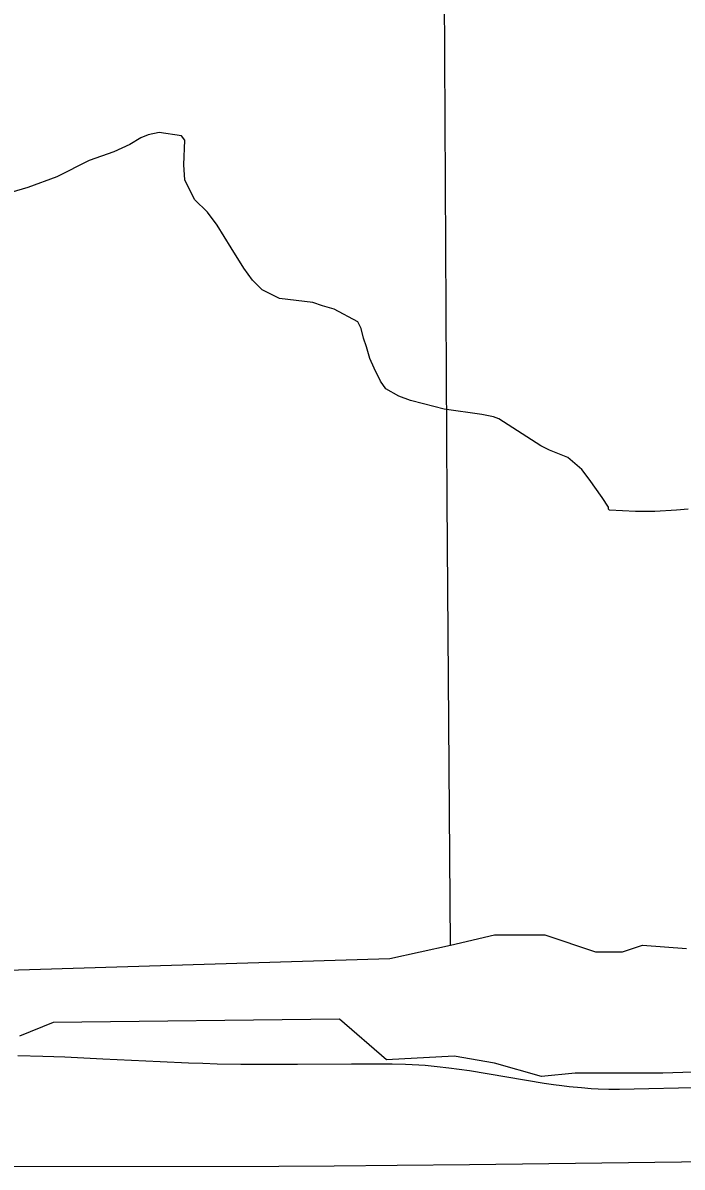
# Model space of a CAD drawing. Extents: x 3715084 to 3753216, y 488173 to 513963.
# Drawn here: x 3746023 to 3746965, y 495504 to 497137 of the extents above; entities that cross this region are included whole.
import ezdxf

# ---------------------------------------------------------------- set-up
doc = ezdxf.new("R2010")
doc.units = 0
doc.layers.add('V-SITE-VEGE', color=7, linetype='Continuous')
doc.layers.add('V-TOPO-SHOR', color=7, linetype='Continuous')

msp = doc.modelspace()

# ---------------------------------------------------------------- linework, layer by layer
at = {"layer": 'V-SITE-VEGE'}
for p, q in [((3746191.6, 496972.8), (3746176.2, 496963.5)), ((3746202.3, 496977.4), (3746191.6, 496972.8)), ((3746217.7, 496980.4), (3746202.3, 496977.4)), ((3746250, 496975.8), (3746217.7, 496980.4)), ((3746254.6, 496969.7), (3746250, 496975.8)), ((3746253, 496934.4), (3746254.6, 496969.7)), ((3746153.2, 496952.8), (3746117.9, 496940.5)), ((3746176.2, 496963.5), (3746153.2, 496952.8)), ((3746117.9, 496940.5), (3746071.8, 496917.5)), ((3746254.6, 496912.9), (3746253, 496934.4)), ((3746071.8, 496917.5), (3746030.4, 496902.1)), ((3746030.4, 496902.1), (3745993.5, 496891.4)), ((3746268.4, 496885.2), (3746254.6, 496912.9)), ((3746286.8, 496866.8), (3746268.4, 496885.2)), ((3746300.6, 496848.4), (3746286.8, 496866.8)), ((3746320.6, 496816.1), (3746300.6, 496848.4)), ((3746339, 496786.9), (3746320.6, 496816.1)), ((3746351.3, 496770.1), (3746339, 496786.9)), ((3746365.1, 496756.2), (3746351.3, 496770.1)), ((3746389.7, 496743.9), (3746365.1, 496756.2)), ((3746437.3, 496737.8), (3746389.7, 496743.9)), ((3746451.1, 496733.2), (3746437.3, 496737.8)), ((3746468, 496728.6), (3746451.1, 496733.2)), ((3746501.8, 496710.2), (3746468, 496728.6)), ((3746506.4, 496700.9), (3746501.8, 496710.2)), ((3746509.5, 496687.1), (3746506.4, 496700.9)), ((3746514.1, 496674.8), (3746509.5, 496687.1)), ((3746518.7, 496657.9), (3746514.1, 496674.8)), ((3746524.8, 496644.1), (3746518.7, 496657.9)), ((3746534, 496625.7), (3746524.8, 496644.1)), ((3746541.7, 496614.9), (3746534, 496625.7)), ((3746560.2, 496604.2), (3746541.7, 496614.9)), ((3746577, 496598.1), (3746560.2, 496604.2)), ((3746595.5, 496593.5), (3746577, 496598.1)), ((3746624.7, 496585.8), (3746595.5, 496593.5)), ((3746678.4, 496578.1), (3746624.7, 496585.8)), ((3746695.3, 496575), (3746678.4, 496578.1)), ((3746703, 496572), (3746695.3, 496575)), ((3746762.9, 496533.6), (3746703, 496572)), ((3746775.1, 496527.4), (3746762.9, 496533.6)), ((3746801.3, 496516.7), (3746775.1, 496527.4)), ((3746821.2, 496499.8), (3746801.3, 496516.7)), ((3746832, 496486), (3746821.2, 496499.8)), ((3746850.4, 496459.8), (3746832, 496486)), ((3746859.6, 496446), (3746850.4, 496459.8)), ((3746859.6, 496443), (3746859.6, 496446)), ((3746861.1, 496441.4), (3746859.6, 496443)), ((3746898, 496439.9), (3746861.1, 496441.4)), ((3746925.6, 496439.9), (3746898, 496439.9)), ((3746956.4, 496441.4), (3746925.6, 496439.9)), ((3746973.2, 496443), (3746956.4, 496441.4)), ((3746016.3, 495663.6), (3746051.8, 495662.6)), ((3746051.8, 495662.6), (3746083, 495661.3)), ((3746083, 495661.3), (3746137.4, 495658.8)), ((3746137.4, 495658.8), (3746219.2, 495654.7)), ((3746219.2, 495654.7), (3746260, 495652.9)), ((3746260, 495652.9), (3746280.4, 495652.2)), ((3746280.4, 495652.2), (3746300.9, 495651.7)), ((3746300.9, 495651.7), (3746334.5, 495651.1)), ((3746334.5, 495651.1), (3746363.9, 495651)), ((3746363.9, 495651), (3746415.3, 495651.2)), ((3746415.3, 495651.2), (3746492.6, 495651.7)), ((3746492.6, 495651.7), (3746531.2, 495651.5)), ((3746531.2, 495651.5), (3746550.5, 495651.3)), ((3746550.5, 495651.3), (3746569.7, 495650.8)), ((3746569.7, 495650.8), (3746579.3, 495650.5)), ((3746579.3, 495650.5), (3746588.6, 495650)), ((3746588.6, 495650), (3746597.6, 495649.4)), ((3746597.6, 495649.4), (3746615, 495647.8)), ((3746615, 495647.8), (3746631.3, 495645.9)), ((3746631.3, 495645.9), (3746646.5, 495643.9)), ((3746646.5, 495643.9), (3746660.8, 495641.8)), ((3746875.2, 495615.5), (3748665.7, 495650.2)), ((3746660.8, 495641.8), (3746767.8, 495624)), ((3746767.8, 495624), (3746781.1, 495622.1)), ((3746781.1, 495622.1), (3746792.9, 495620.5)), ((3746792.9, 495620.5), (3746803.1, 495619.3)), ((3746803.1, 495619.3), (3746821.1, 495617.5)), ((3746821.1, 495617.5), (3746834.6, 495616.5)), ((3746834.6, 495616.5), (3746844.7, 495616)), ((3746844.7, 495616), (3746859.9, 495615.5)), ((3746859.9, 495615.5), (3746867.5, 495615.4)), ((3746867.5, 495615.4), (3746875.2, 495615.5)), ((3747300.3, 495515.8), (3746661, 495507.3)), ((3746388.7, 495505.1), (3745836, 495504.1)), ((3746467.6, 495505.5), (3746388.7, 495505.1)), ((3746557.8, 495506.2), (3746467.6, 495505.5)), ((3746661, 495507.3), (3746557.8, 495506.2))]:
    msp.add_line(p, q, dxfattribs=at)
at = {"layer": 'V-TOPO-SHOR'}
for points in [[(3746634.1, 495821), (3746629.3, 496455.9), (3746624.5, 497360.1), (3746634.1, 497653.5), (3746648.5, 497725.6), (3746629.3, 497730.5), (3746605.2, 497730.5), (3746393.6, 497764.1), (3746210.8, 497783.4)], [(3745059.1, 495780.8), (3745099.8, 495768.1), (3745167.1, 495768.1), (3745234.4, 495777.7), (3745287.3, 495830.6), (3745311.4, 495845), (3745345.1, 495845), (3745373.9, 495811.4), (3745398, 495796.9), (3745436.4, 495787.3), (3745465.3, 495787.3), (3745907.8, 495782.5), (3746547.5, 495801.7), (3746634.1, 495821), (3746696.6, 495835.4), (3746768.7, 495835.4), (3746840.9, 495811.4), (3746879.4, 495811.4), (3746908.2, 495821), (3746970.8, 495816.2)], [(3747365.2, 495652.6), (3746937.1, 495638.2), (3746812, 495638.2), (3746763.9, 495633.4), (3746696.6, 495652.6), (3746638.9, 495662.3), (3746542.7, 495657.4), (3746475.3, 495715.2), (3746066.5, 495710.4), (3746018.4, 495691.1)]]:
    msp.add_lwpolyline(points, dxfattribs=at)

doc.saveas('drawing.dxf')
